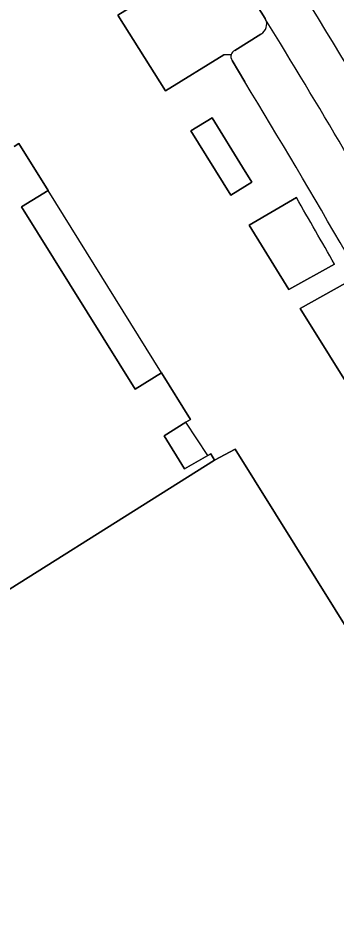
# Model space of a CAD drawing. Extents: x 159716 to 160783, y 383290 to 384031.
# Drawn here: x 160556.28 to 160569.04, y 383437.94 to 383473.96 of the extents above; entities that cross this region are included whole.
import ezdxf

# ---------------------------------------------------------------- set-up
doc = ezdxf.new("R2010")
doc.units = 0
for name, color, linetype in [('IMGEO_Groenvoorziening', 7, 'Continuous'), ('IMGEO_Pand', 7, 'Continuous'), ('IMGEO_Pand_overbouw', 7, 'Continuous'), ('IMGEO_Parkeervlak_open', 7, 'Continuous'), ('IMGEO_Rijbaan_lokaal_gesloten', 7, 'Continuous'), ('IMGEO_Rijbaan_lokaal_open', 7, 'Continuous'), ('IMGEO_Voetpad_open', 7, 'Continuous')]:
    doc.layers.add(name, color=color, linetype=linetype)

msp = doc.modelspace()

# ---------------------------------------------------------------- linework, layer by layer
at = {"layer": 'IMGEO_Groenvoorziening'}
for points in [[(160564.476, 383476.686), (160562.668, 383475.559), (160560.294, 383474.079), (160562.198, 383471.04), (160564.537, 383472.482), (160564.839, 383472.502)], [(160566.215, 383473.908), (160566.196, 383473.943), (160564.476, 383476.686)], [(160564.978, 383472.665), (160566.03, 383473.32)], [(160567.45, 383466.767), (160565.562, 383465.656), (160567.153, 383463.087), (160568.978, 383464.095)], [(160569.418, 383463.34), (160567.605, 383462.317), (160571.203, 383456.563), (160572.774, 383457.398)]]:
    msp.add_lwpolyline(points, dxfattribs=at)
msp.add_lwpolyline([(160563.22, 383469.439), (160564.815, 383466.863), (160565.665, 383467.39), (160565.293, 383467.992), (160564.071, 383469.965)], close=True, dxfattribs=at)
for centre, radius, start, end in [((160565.813, 383473.712), 0.448, 299.0454, 26.0247), ((160565.113, 383472.409), 0.289, 117.8184, 161.2691), ((160391.866, 383364.585), 203.153, 29.32929, 30.19741)]:
    msp.add_arc(centre, radius, start, end, dxfattribs=at)
at = {"layer": 'IMGEO_Pand'}
for points in [[(160553.072, 383449.278), (160564.17, 383456.252), (160564.017, 383456.497), (160563.903, 383456.426), (160562.964, 383455.903), (160562.144, 383457.218), (160563.018, 383457.762), (160563.204, 383457.878), (160562.041, 383459.745), (160560.979, 383459.084), (160556.429, 383466.393), (160557.49, 383467.053), (160556.322, 383468.929), (160556.136, 383468.813)], [(160573.006, 383436.567), (160574.435, 383440.833), (160573.539, 383442.271), (160573.86, 383442.485), (160564.995, 383456.69), (160564.17, 383456.252), (160553.072, 383449.278)]]:
    msp.add_lwpolyline(points, dxfattribs=at)
at = {"layer": 'IMGEO_Pand_overbouw'}
for points in [[(160557.49, 383467.053), (160556.429, 383466.393), (160560.979, 383459.084), (160562.041, 383459.745)], [(160563.018, 383457.762), (160562.144, 383457.218), (160562.964, 383455.903), (160563.903, 383456.426)]]:
    msp.add_lwpolyline(points, close=True, dxfattribs=at)
at = {"layer": 'IMGEO_Parkeervlak_open'}
for points in [[(160566.03, 383473.32), (160564.978, 383472.665)], [(160564.871, 383472.258), (160565.384, 383471.412)]]:
    msp.add_lwpolyline(points, dxfattribs=at)
for centre, radius, start, end in [((160565.813, 383473.712), 0.448, 299.0454, 26.0247), ((160308.957, 383315.31), 302.217, 29.34679, 31.65354), ((160565.106, 383472.413), 0.282, 161.5817, 213.3614), ((160565.113, 383472.409), 0.289, 117.8184, 161.2691), ((160269.463, 383291.69), 346.221, 28.62534, 31.27156)]:
    msp.add_arc(centre, radius, start, end, dxfattribs=at)
at = {"layer": 'IMGEO_Rijbaan_lokaal_gesloten'}
msp.add_lwpolyline([(160534.861, 383521.268), (160533.492, 383520.126), (160533.701, 383519.875), (160535.625, 383517.558), (160535.655, 383517.517), (160535.673, 383517.485), (160543.509, 383507.473), (160543.553, 383507.435), (160543.595, 383507.392), (160544.622, 383506.053), (160544.923, 383505.657), (160544.956, 383505.607), (160552.445, 383495.159), (160552.479, 383495.114), (160553.058, 383494.259), (160556.118, 383489.74), (160556.398, 383489.31), (160558.502, 383486.084), (160558.539, 383486.017), (160562.192, 383480.32), (160562.224, 383480.277), (160564.476, 383476.686), (160566.196, 383473.943), (160566.215, 383473.908)], dxfattribs=at)
for centre, radius, start, end in [((160292.754, 383304.882), 323.307, 28.75868, 32.04063), ((160308.957, 383315.31), 302.217, 29.34679, 31.65354)]:
    msp.add_arc(centre, radius, start, end, dxfattribs=at)
at = {"layer": 'IMGEO_Rijbaan_lokaal_open'}
msp.add_arc((160292.754, 383304.882), 323.307, 28.75868, 32.04063, dxfattribs=at)
at = {"layer": 'IMGEO_Voetpad_open'}
for points in [[(160564.839, 383472.502), (160564.537, 383472.482), (160562.198, 383471.04), (160560.294, 383474.079), (160562.668, 383475.559), (160560.23, 383479.351)], [(160565.384, 383471.412), (160564.871, 383472.258)], [(160556.136, 383468.813), (160556.322, 383468.929), (160557.49, 383467.053), (160556.429, 383466.393), (160560.979, 383459.084), (160562.041, 383459.745), (160563.204, 383457.878), (160563.018, 383457.762), (160562.144, 383457.218), (160562.964, 383455.903), (160563.903, 383456.426), (160564.017, 383456.497), (160564.17, 383456.252), (160564.995, 383456.69), (160573.86, 383442.485), (160573.539, 383442.271), (160574.435, 383440.833), (160573.006, 383436.567)], [(160568.978, 383464.095), (160567.153, 383463.087), (160565.562, 383465.656), (160567.45, 383466.767)], [(160572.774, 383457.398), (160571.203, 383456.563), (160567.605, 383462.317), (160569.418, 383463.34)]]:
    msp.add_lwpolyline(points, dxfattribs=at)
msp.add_lwpolyline([(160563.22, 383469.439), (160564.071, 383469.965), (160565.293, 383467.992), (160565.665, 383467.39), (160564.815, 383466.863)], close=True, dxfattribs=at)
for centre, radius, start, end in [((160565.106, 383472.413), 0.282, 161.5817, 213.3614), ((160269.463, 383291.69), 346.221, 28.62534, 31.27156), ((160391.866, 383364.585), 203.153, 29.32929, 30.19741)]:
    msp.add_arc(centre, radius, start, end, dxfattribs=at)

doc.saveas('drawing.dxf')
